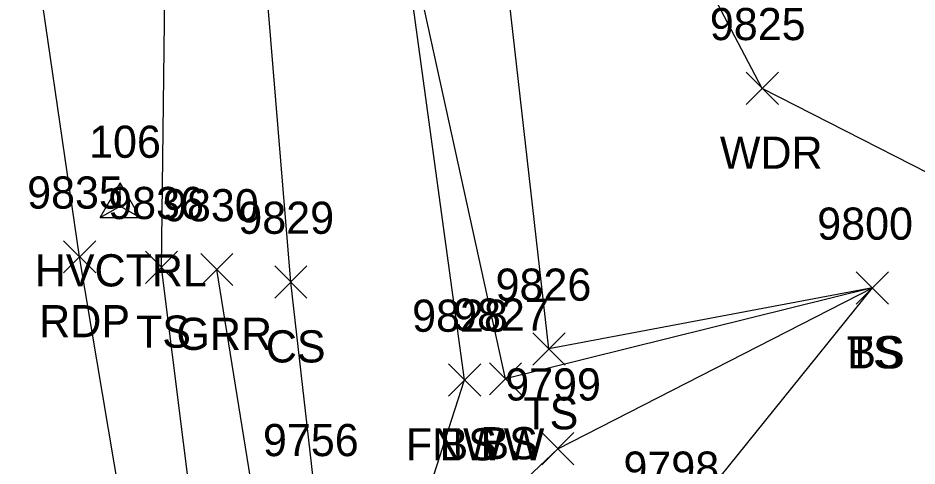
# Model space of a CAD drawing. Extents: x 1439173 to 1457902, y 641926 to 659889.
# Drawn here: x 1448206.5 to 1448262.4, y 646941 to 646968.8 of the extents above; entities that cross this region are included whole.
import ezdxf

# ---------------------------------------------------------------- set-up
doc = ezdxf.new("R2010")
doc.units = 0
for name, color, linetype in [('C_A', 7, 'Continuous'), ('C_I', 7, 'Continuous'), ('CPSM', 7, 'Continuous'), ('L_A', 7, 'Continuous'), ('L_I', 7, 'Continuous'), ('L_TIC', 7, 'Continuous'), ('LAWA', 7, 'Continuous'), ('LELB', 7, 'Continuous'), ('LFNC', 7, 'Continuous'), ('P_A', 7, 'Continuous'), ('P_I', 7, 'Continuous'), ('P_TIC', 7, 'Continuous'), ('PET', 7, 'Continuous'), ('R_A', 7, 'Continuous'), ('R_I', 7, 'Continuous'), ('R_TIC', 7, 'Continuous'), ('RGR', 7, 'Continuous')]:
    doc.layers.add(name, color=color, linetype=linetype)

msp = doc.modelspace()

# ---------------------------------------------------------------- linework, layer by layer
at = {"layer": 'CPSM'}
for p, q in [((1448211.581, 646956.414), (1448212.831, 646958.579)), ((1448214.081, 646956.414), (1448212.831, 646958.579)), ((1448212.831, 646957.135), (1448212.831, 646958.579)), ((1448211.581, 646956.414), (1448212.831, 646957.135)), ((1448212.831, 646957.135), (1448212.831, 646957.135)), ((1448212.831, 646957.135), (1448214.081, 646956.414)), ((1448211.581, 646956.414), (1448214.081, 646956.414))]:
    msp.add_line(p, q, dxfattribs=at)
at = {"layer": 'L_TIC'}
for points in [[(1448251.74, 646963.453), (1448253.74, 646965.453)], [(1448253.74, 646963.453), (1448251.74, 646965.453)], [(1448214.405, 646952.324), (1448216.405, 646954.324)], [(1448216.405, 646952.324), (1448214.405, 646954.324)], [(1448222.444, 646951.406), (1448224.444, 646953.406)], [(1448224.444, 646951.406), (1448222.444, 646953.406)], [(1448258.579, 646951.04), (1448260.579, 646953.04)], [(1448260.579, 646951.04), (1448258.579, 646953.04)], [(1448258.579, 646951.04), (1448260.579, 646953.04)], [(1448260.579, 646951.04), (1448258.579, 646953.04)], [(1448238.48, 646947.245), (1448240.48, 646949.245)], [(1448240.48, 646947.245), (1448238.48, 646949.245)], [(1448233.238, 646945.315), (1448235.238, 646947.315)], [(1448235.238, 646945.315), (1448233.238, 646947.315)], [(1448233.238, 646945.315), (1448235.238, 646947.315)], [(1448235.238, 646945.315), (1448233.238, 646947.315)], [(1448235.781, 646945.383), (1448237.781, 646947.383)], [(1448237.781, 646945.383), (1448235.781, 646947.383)], [(1448239.029, 646941.041), (1448241.029, 646943.041)], [(1448241.029, 646941.041), (1448239.029, 646943.041)]]:
    msp.add_lwpolyline(points, dxfattribs=at)
at = {"layer": 'LAWA'}
msp.add_lwpolyline([(1448338.973, 646888.942), (1448326.808, 646888.075), (1448309.86, 646884.219), (1448285.856, 646882.185), (1448248.119, 646876.522), (1448259.259, 646894.117), (1448268.61, 646904.474), (1448268.855, 646905.965), (1448280.666, 646916.906), (1448280.029, 646920.173), (1448272.139, 646922.959), (1448257.889, 646932.267), (1448266.259, 646942.507), (1448268.248, 646956.53), (1448252.74, 646964.453), (1448244.408, 646980.334)], dxfattribs=at)
at = {"layer": 'LELB'}
for points in [[(1448318.717, 646901.594), (1448306.778, 646890.812), (1448285.856, 646882.185), (1448254.287, 646873.998), (1448240.889, 646872.841), (1448231.872, 646877.99), (1448226.58, 646889.32), (1448218.833, 646925.914), (1448215.405, 646953.324), (1448215.773, 646983.838), (1448212.601, 647008.105), (1448207.651, 647036.989), (1448200.195, 647061.384), (1448194.238, 647087.528), (1448187.462, 647126.051), (1448180.202, 647177.734), (1448176.027, 647211.443), (1448169.675, 647241.347), (1448170.262, 647265.12), (1448159.723, 647304.877), (1448154.046, 647351.774), (1448157.704, 647368.856)], [(1448226.612, 646931.818), (1448225.022, 646938.58), (1448223.444, 646952.406), (1448220.302, 646990.401), (1448218.87, 647009.848)], [(1448256.244, 646923.1), (1448239.413, 646929.252), (1448247.37, 646936.865), (1448259.579, 646952.04), (1448239.48, 646948.245), (1448236.133, 646977.689), (1448228.361, 646993.764)], [(1448230.382, 646934.345), (1448226.617, 646929.322), (1448240.029, 646942.041), (1448259.579, 646952.04), (1448236.781, 646946.383), (1448229.97, 646977.484)], [(1448225.869, 646930.4), (1448226.612, 646931.818), (1448229.371, 646935.857), (1448230.382, 646934.345), (1448234.238, 646946.315)]]:
    msp.add_lwpolyline(points, dxfattribs=at)
at = {"layer": 'LFNC'}
msp.add_lwpolyline([(1448234.238, 646946.315), (1448229.97, 646977.484), (1448228.361, 646993.764), (1448227.171, 647001.184), (1448223.761, 647016.903), (1448221.407, 647037.241), (1448217.167, 647052.516), (1448214.896, 647070.149), (1448211.548, 647090.194), (1448205.118, 647130.278), (1448197.177, 647181.154), (1448191.947, 647209.92), (1448186.252, 647244.222), (1448184.162, 647260.493), (1448175.574, 647307.424), (1448170.391, 647338.132), (1448169.217, 647352.618), (1448178.652, 647355.204)], dxfattribs=at)
at = {"layer": 'P_TIC'}
for points in [[(1448209.311, 646952.974), (1448211.311, 646954.974)], [(1448211.311, 646952.974), (1448209.311, 646954.974)]]:
    msp.add_lwpolyline(points, dxfattribs=at)
at = {"layer": 'PET'}
msp.add_lwpolyline([(1448276.965, 646543.222), (1448270.535, 646579.933), (1448265.586, 646610.134), (1448260.88, 646638.634), (1448255.407, 646671.169), (1448248.657, 646713.731), (1448243.758, 646743.975), (1448235.036, 646800.319), (1448226.341, 646853.04), (1448221.216, 646886.824), (1448214.613, 646928.358), (1448210.311, 646953.974), (1448206.09, 646983.016)], dxfattribs=at)
at = {"layer": 'R_TIC'}
for points in [[(1448217.843, 646952.187), (1448219.843, 646954.187)], [(1448219.843, 646952.187), (1448217.843, 646954.187)]]:
    msp.add_lwpolyline(points, dxfattribs=at)
at = {"layer": 'RGR'}
msp.add_lwpolyline([(1448223.052, 646927.098), (1448218.843, 646953.187)], dxfattribs=at)

# ---------------------------------------------------------------- texts
at = {"layer": 'C_A'}
msp.add_text('HVCTRL', height=2, dxfattribs=at).set_placement((1448207.524, 646952.135))
at = {"layer": 'C_I'}
msp.add_text('106', height=2, dxfattribs=at).set_placement((1448210.902, 646960.135))
at = {"layer": 'L_A'}
for s, p in [('WDR', (1448250.103, 646959.453)), ('TS', (1448213.815, 646948.324)), ('CS', (1448221.885, 646947.406)), ('TS', (1448257.988, 646947.04)), ('BS', (1448258.02, 646947.04)), ('TS', (1448237.889, 646943.245)), ('FNWW', (1448230.584, 646941.315)), ('BS', (1448232.679, 646941.315)), ('BS', (1448235.222, 646941.383))]:
    msp.add_text(s, height=2, dxfattribs=at).set_placement(p)
at = {"layer": 'L_I'}
for s, p in [('9825', (1448249.481, 646967.453)), ('9836', (1448212.09, 646956.324)), ('9829', (1448220.177, 646955.406)), ('9800', (1448256.154, 646955.04)), ('9800', (1448256.154, 646955.04)), ('9826', (1448236.165, 646951.245)), ('9828', (1448230.978, 646949.315)), ('9828', (1448230.978, 646949.315)), ('9827', (1448233.521, 646949.383)), ('9799', (1448236.761, 646945.041)), ('9756', (1448221.707, 646941.58)), ('9798', (1448244.11, 646939.865))]:
    msp.add_text(s, height=2, dxfattribs=at).set_placement(p)
at = {"layer": 'P_A'}
msp.add_text('RDP', height=2, dxfattribs=at).set_placement((1448207.799, 646948.974))
at = {"layer": 'P_I'}
msp.add_text('9835', height=2, dxfattribs=at).set_placement((1448207.051, 646956.974))
at = {"layer": 'R_A'}
msp.add_text('GRR', height=2, dxfattribs=at).set_placement((1448216.331, 646948.187))
at = {"layer": 'R_I'}
msp.add_text('9830', height=2, dxfattribs=at).set_placement((1448215.496, 646956.187))

doc.saveas('drawing.dxf')
